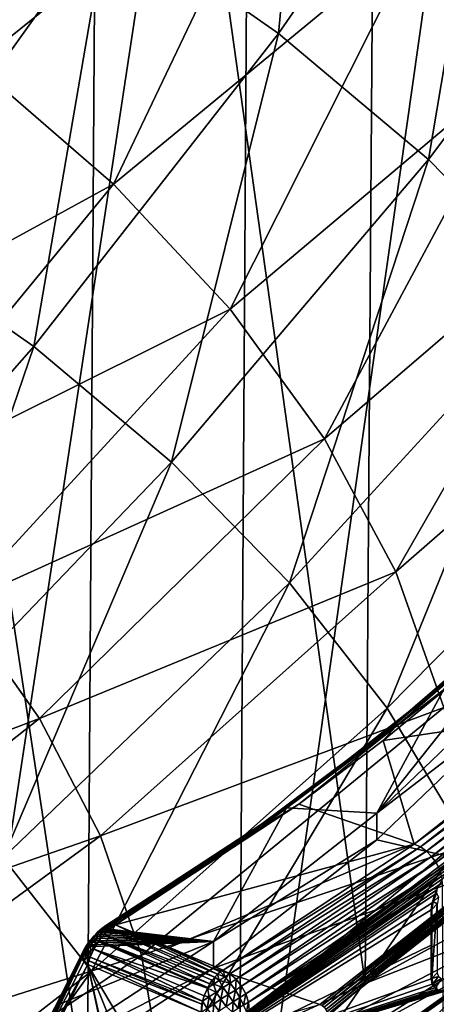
# Model space of a CAD drawing. Header units: metres. Extents: x -109 to 109, y -78 to 121.
# Tile 565 of 656: x 15.92 to 18.36, y -62.83 to -57.05. Entities that reach past the tile are written whole.
import ezdxf

# ---------------------------------------------------------------- set-up
doc = ezdxf.new("R2010")
doc.units = ezdxf.units.M
doc.layers.add('solid_508554_SW0001', color=7, linetype='CONTINUOUS')

msp = doc.modelspace()

# ---------------------------------------------------------------- linework, layer by layer
at = {"layer": 'solid_508554_SW0001'}
for points in [[(19.440199, -61.893547, 16.898468), (19.532137, -50.021473, 9.955032), (18.029377, -50.841457, 8.534774)], [(17.94449, -62.709686, 15.484874), (18.029377, -50.841457, 8.534774), (16.389404, -51.592838, 7.233348)], [(17.94449, -62.709686, 15.484874), (19.440199, -61.893547, 16.898468), (18.029377, -50.841457, 8.534774)], [(16.312239, -63.457523, 14.189579), (16.389404, -51.592838, 7.233348), (14.624696, -52.26989, 6.060658)], [(16.312239, -63.457523, 14.189579), (17.94449, -62.709686, 15.484874), (16.389404, -51.592838, 7.233348)], [(19.02648, -51.757244, 6.959062), (18.941591, -63.890049, 14.066255), (17.197317, -64.657623, 12.736771)], [(17.274378, -52.528263, 5.623614), (19.02648, -51.757244, 6.959062), (17.197317, -64.657623, 12.736771)], [(14.555856, -64.131386, 13.022421), (16.312239, -63.457523, 14.189579), (14.624696, -52.26989, 6.060658)], [(17.274378, -52.528263, 5.623614), (17.197317, -64.657623, 12.736771), (15.329108, -65.348488, 11.540165)], [(15.397811, -53.222214, 4.421658), (17.274378, -52.528263, 5.623614), (15.329108, -65.348488, 11.540165)], [(16.434734, -56.428356, 47.349472), (17.434929, -57.128788, 46.136292), (17.686653, -54.458786, 47.33749)], [(17.434929, -57.128788, 46.136292), (18.763037, -55.21257, 46.031895), (17.686653, -54.458786, 47.33749)], [(14.728119, -56.650333, 45.755959), (16.65177, -55.12495, 45.084232), (15.656813, -57.313519, 44.607296)], [(15.656813, -57.313519, 44.607296), (16.65177, -55.12495, 45.084232), (17.516611, -55.809147, 43.899166)], [(17.434929, -57.128788, 46.136292), (18.316025, -57.868122, 44.855724), (18.763037, -55.21257, 46.031895)], [(18.904879, -57.270119, 41.36869), (18.269255, -56.525734, 42.658005), (19.746634, -55.229622, 41.827587)], [(18.316025, -57.868122, 44.855724), (19.71125, -56.008224, 44.653782), (18.763037, -55.21257, 46.031895)], [(15.079955, -58.324715, 47.226742), (16.434734, -56.428356, 47.349472), (15.322273, -55.771618, 48.48698)], [(15.656813, -57.313519, 44.607296), (17.516611, -55.809147, 43.899166), (16.466398, -58.014637, 43.392918)], [(16.466398, -58.014637, 43.392918), (17.516611, -55.809147, 43.899166), (18.269255, -56.525734, 42.658005)], [(18.316025, -57.868122, 44.855724), (19.072004, -58.641312, 43.516521), (19.71125, -56.008224, 44.653782)], [(15.079955, -58.324715, 47.226742), (15.9977, -58.967403, 46.113567), (16.434734, -56.428356, 47.349472)], [(15.9977, -58.967403, 46.113567), (17.434929, -57.128788, 46.136292), (16.434734, -56.428356, 47.349472)], [(16.466398, -58.014637, 43.392918), (18.269255, -56.525734, 42.658005), (17.150715, -58.748363, 42.122066)], [(17.150715, -58.748363, 42.122066), (18.269255, -56.525734, 42.658005), (18.904879, -57.270119, 41.36869)], [(15.9977, -58.967403, 46.113567), (16.806164, -59.645794, 44.938564), (17.434929, -57.128788, 46.136292)], [(16.806164, -59.645794, 44.938564), (18.316025, -57.868122, 44.855724), (17.434929, -57.128788, 46.136292)], [(17.150715, -58.748363, 42.122066), (18.904879, -57.270119, 41.36869), (17.704557, -59.509117, 40.804405)], [(17.704557, -59.509117, 40.804405), (18.904879, -57.270119, 41.36869), (19.419413, -58.037533, 40.039486)], [(15.656813, -57.313519, 44.607296), (16.466398, -58.014637, 43.392918), (14.277027, -59.212219, 44.336834)], [(16.806164, -59.645794, 44.938564), (17.499825, -60.355247, 43.709755), (18.316025, -57.868122, 44.855724)], [(17.499825, -60.355247, 43.709755), (19.072004, -58.641312, 43.516521), (18.316025, -57.868122, 44.855724)], [(16.466398, -58.014637, 43.392918), (14.971098, -59.833443, 43.260845), (14.277027, -59.212219, 44.336834)], [(16.466398, -58.014637, 43.392918), (17.150715, -58.748363, 42.122066), (14.971098, -59.833443, 43.260845)], [(17.704557, -59.509117, 40.804405), (19.419413, -58.037533, 40.039486), (18.123714, -60.291103, 39.449963)], [(18.123714, -60.291103, 39.449963), (19.419413, -58.037533, 40.039486), (19.809559, -58.823067, 38.678905)], [(14.460345, -60.716915, 45.963863), (15.9977, -58.967403, 46.113567), (15.079955, -58.324715, 47.226742)], [(17.499825, -60.355247, 43.709755), (18.073944, -61.090916, 42.435535), (19.072004, -58.641312, 43.516521)], [(18.073944, -61.090916, 42.435535), (19.697702, -59.443077, 42.127827), (19.072004, -58.641312, 43.516521)], [(17.150715, -58.748363, 42.122066), (15.557302, -60.481857, 42.137756), (14.971098, -59.833443, 43.260845)], [(17.150715, -58.748363, 42.122066), (17.704557, -59.509117, 40.804405), (15.557302, -60.481857, 42.137756)], [(18.123714, -60.291103, 39.449963), (19.809559, -58.823067, 38.678905), (18.404993, -61.088379, 38.069042)], [(14.460345, -60.716915, 45.963863), (15.191117, -61.330112, 44.901775), (15.9977, -58.967403, 46.113567)], [(15.191117, -61.330112, 44.901775), (16.806164, -59.645794, 44.938564), (15.9977, -58.967403, 46.113567)], [(18.073944, -61.090916, 42.435535), (18.524599, -61.847782, 41.124611), (19.697702, -59.443077, 42.127827)], [(17.704557, -59.509117, 40.804405), (16.031416, -61.152794, 40.975662), (15.557302, -60.481857, 42.137756)], [(17.704557, -59.509117, 40.804405), (18.123714, -60.291103, 39.449963), (16.031416, -61.152794, 40.975662)], [(15.191117, -61.330112, 44.901775), (15.818118, -61.971386, 43.791054), (16.806164, -59.645794, 44.938564)], [(15.818118, -61.971386, 43.791054), (17.499825, -60.355247, 43.709755), (16.806164, -59.645794, 44.938564)], [(19.257671, -60.139748, 24.250376), (18.013329, -61.708157, 23.618336), (18.839952, -60.915432, 24.991379)], [(19.257671, -60.139748, 24.250376), (18.434221, -60.927044, 22.886744), (18.013329, -61.708157, 23.618336)], [(18.123714, -60.291103, 39.449963), (16.390022, -61.841415, 39.782932), (16.031416, -61.152794, 40.975662)], [(18.123714, -60.291103, 39.449963), (18.404993, -61.088379, 38.069042), (16.390022, -61.841415, 39.782932)], [(15.818118, -61.971386, 43.791054), (16.337065, -62.63636, 42.639282), (17.499825, -60.355247, 43.709755)], [(16.337065, -62.63636, 42.639282), (18.073944, -61.090916, 42.435535), (17.499825, -60.355247, 43.709755)], [(13.775939, -62.009163, 42.192997), (15.557302, -60.481857, 42.137756), (16.031416, -61.152794, 40.975662)], [(18.081642, -61.21545, 22.339861), (18.434221, -60.927044, 22.886744), (18.792994, -60.599403, 23.406887)], [(18.081642, -61.21545, 22.339861), (18.792994, -60.599403, 23.406887), (18.099873, -61.205177, 22.320818)], [(18.099873, -61.205177, 22.320818), (18.811941, -60.588505, 23.38892), (18.121756, -61.201885, 22.303183)], [(18.792994, -60.599403, 23.406887), (18.811941, -60.588505, 23.38892), (18.099873, -61.205177, 22.320818)], [(18.121756, -61.201885, 22.303183), (18.834684, -60.584473, 23.372578), (18.512678, -60.899727, 22.818581)], [(18.811941, -60.588505, 23.38892), (18.834684, -60.584473, 23.372578), (18.121756, -61.201885, 22.303183)], [(18.434221, -60.927044, 22.886744), (17.482317, -61.67725, 21.587345), (18.013329, -61.708157, 23.618336)], [(18.081642, -61.21545, 22.339861), (17.482317, -61.67725, 21.587345), (18.434221, -60.927044, 22.886744)], [(18.839952, -60.915432, 24.991379), (18.013329, -61.708157, 23.618336), (18.840124, -61.071129, 25.081699)], [(18.049009, -61.282532, 22.15554), (18.512678, -60.899727, 22.818581), (19.228197, -61.10516, 22.462759)], [(18.121756, -61.201885, 22.303183), (18.512678, -60.899727, 22.818581), (18.049009, -61.282532, 22.15554)], [(18.704838, -62.026371, 23.343596), (18.840124, -61.071129, 25.081699), (18.013329, -61.86404, 23.708336)], [(18.013329, -61.708157, 23.618336), (18.013329, -61.86404, 23.708336), (18.840124, -61.071129, 25.081699)], [(16.337065, -62.63636, 42.639282), (16.744415, -63.320492, 41.454334), (18.073944, -61.090916, 42.435535)], [(18.404993, -61.088379, 38.069042), (16.630539, -62.542767, 38.568161), (16.390022, -61.841415, 39.782932)], [(18.404993, -61.088379, 38.069042), (18.546196, -61.894909, 36.672203), (16.630539, -62.542767, 38.568161)], [(16.744415, -63.320492, 41.454334), (18.524599, -61.847782, 41.124611), (18.073944, -61.090916, 42.435535)], [(18.049009, -61.282532, 22.15554), (19.228197, -61.10516, 22.462759), (18.232224, -61.890022, 21.103336)], [(19.266531, -61.120518, 22.446075), (18.232224, -61.890022, 21.103336), (19.228197, -61.10516, 22.462759)], [(19.266531, -61.120518, 22.446075), (18.268576, -61.90694, 21.08395), (18.232224, -61.890022, 21.103336)], [(19.266531, -61.120518, 22.446075), (19.302963, -61.143703, 22.435179), (18.268576, -61.90694, 21.08395)], [(14.195765, -62.603275, 41.163967), (13.775939, -62.009163, 42.192997), (16.031416, -61.152794, 40.975662)], [(14.195765, -62.603275, 41.163967), (16.031416, -61.152794, 40.975662), (16.390022, -61.841415, 39.782932)], [(19.302963, -61.143703, 22.435179), (18.303122, -61.931614, 21.070477), (18.268576, -61.90694, 21.08395)], [(19.302963, -61.143703, 22.435179), (19.335688, -61.173569, 22.430609), (18.303122, -61.931614, 21.070477)], [(19.335688, -61.173569, 22.430609), (18.33415, -61.962814, 21.063593), (18.303122, -61.931614, 21.070477)], [(19.335688, -61.173569, 22.430609), (19.363081, -61.20863, 22.432592), (18.33415, -61.962814, 21.063593)], [(17.289633, -61.806381, 21.316336), (17.482317, -61.67725, 21.587345), (18.081642, -61.21545, 22.339861)], [(17.289633, -61.806381, 21.316336), (18.081642, -61.21545, 22.339861), (17.307066, -61.796703, 21.296261)], [(17.307066, -61.796703, 21.296261), (18.099873, -61.205177, 22.320818), (17.32799, -61.794128, 21.277388)], [(18.081642, -61.21545, 22.339861), (18.099873, -61.205177, 22.320818), (17.307066, -61.796703, 21.296261)], [(17.32799, -61.794128, 21.277388), (18.121756, -61.201885, 22.303183), (17.554306, -61.654861, 21.510651)], [(18.099873, -61.205177, 22.320818), (18.121756, -61.201885, 22.303183), (17.32799, -61.794128, 21.277388)], [(18.121756, -61.201885, 22.303183), (18.049009, -61.282532, 22.15554), (17.554306, -61.654861, 21.510651)], [(19.363081, -61.20863, 22.432592), (18.360125, -61.998993, 21.063641), (18.33415, -61.962814, 21.063593)], [(19.363081, -61.20863, 22.432592), (19.383785, -61.247147, 22.441031), (18.360125, -61.998993, 21.063641)], [(17.554306, -61.654861, 21.510651), (18.049009, -61.282532, 22.15554), (18.232224, -61.890022, 21.103336)], [(19.383785, -61.247147, 22.441031), (18.379759, -62.038357, 21.070616), (18.360125, -61.998993, 21.063641)], [(17.482317, -61.67725, 21.587345), (16.408592, -62.385143, 20.361237), (17.053596, -62.46246, 22.311848)], [(16.4205, -62.369564, 20.340879), (16.408592, -62.385143, 20.361237), (17.482317, -61.67725, 21.587345)], [(16.4205, -62.369564, 20.340879), (17.482317, -61.67725, 21.587345), (17.289633, -61.806381, 21.316336)], [(17.554306, -61.654861, 21.510651), (18.232224, -61.890022, 21.103336), (16.478418, -62.364033, 20.282328)], [(17.32799, -61.794128, 21.277388), (17.554306, -61.654861, 21.510651), (16.478418, -62.364033, 20.282328)], [(17.482317, -61.67725, 21.587345), (17.053596, -62.46246, 22.311848), (18.013329, -61.708157, 23.618336)], [(18.013329, -61.708157, 23.618336), (17.053596, -62.46246, 22.311848), (18.013329, -61.86404, 23.708336)], [(16.421946, -62.368359, 20.338804), (16.4205, -62.369564, 20.340879), (17.289633, -61.806381, 21.316336)], [(16.421946, -62.368359, 20.338804), (17.289633, -61.806381, 21.316336), (16.437056, -62.360451, 20.31982)], [(16.440828, -62.359478, 20.31566), (16.437056, -62.360451, 20.31982), (17.307066, -61.796703, 21.296261)], [(17.289633, -61.806381, 21.316336), (17.307066, -61.796703, 21.296261), (16.437056, -62.360451, 20.31982)], [(16.440828, -62.359478, 20.31566), (17.307066, -61.796703, 21.296261), (16.456926, -62.358559, 20.299767)], [(16.463364, -62.359447, 20.294138), (16.456926, -62.358559, 20.299767), (17.32799, -61.794128, 21.277388)], [(17.307066, -61.796703, 21.296261), (17.32799, -61.794128, 21.277388), (16.456926, -62.358559, 20.299767)], [(16.463364, -62.359447, 20.294138), (17.32799, -61.794128, 21.277388), (16.478418, -62.364033, 20.282328)], [(14.51331, -63.213047, 40.107807), (14.195765, -62.603275, 41.163967), (16.390022, -61.841415, 39.782932)], [(14.51331, -63.213047, 40.107807), (16.390022, -61.841415, 39.782932), (16.630539, -62.542767, 38.568161)], [(16.744415, -63.320492, 41.454334), (17.037382, -64.019104, 40.244301), (18.524599, -61.847782, 41.124611)], [(17.037382, -64.019104, 40.244301), (18.848715, -62.620667, 39.785931), (18.524599, -61.847782, 41.124611)], [(18.704838, -62.026371, 23.343596), (18.013329, -61.86404, 23.708336), (17.053362, -62.618511, 22.401556)], [(17.053596, -62.46246, 22.311848), (17.053362, -62.618511, 22.401556), (18.013329, -61.86404, 23.708336)], [(18.232224, -61.890022, 21.103336), (16.794039, -62.496876, 20.052233), (16.478418, -62.364033, 20.282328)], [(18.546196, -61.894909, 36.672203), (16.751232, -63.251785, 37.340099), (16.630539, -62.542767, 38.568161)], [(18.546196, -61.894909, 36.672203), (18.508961, -61.939335, 36.665405), (16.751232, -63.251785, 37.340099)], [(18.508961, -61.939335, 36.665405), (18.475719, -61.981636, 36.654873), (16.751232, -63.251785, 37.340099)], [(18.232224, -61.890022, 21.103336), (17.109613, -62.629749, 19.822092), (16.794039, -62.496876, 20.052233)], [(18.268576, -61.90694, 21.08395), (17.109613, -62.629749, 19.822092), (18.232224, -61.890022, 21.103336)], [(18.268576, -61.90694, 21.08395), (17.149132, -62.651878, 19.797134), (17.109613, -62.629749, 19.822092)], [(18.268576, -61.90694, 21.08395), (18.303122, -61.931614, 21.070477), (17.149132, -62.651878, 19.797134)], [(18.303122, -61.931614, 21.070477), (17.186184, -62.684296, 19.78047), (17.149132, -62.651878, 19.797134)], [(18.303122, -61.931614, 21.070477), (18.33415, -61.962814, 21.063593), (17.186184, -62.684296, 19.78047)], [(19.034279, -62.283001, 16.61525), (19.440199, -61.893547, 16.898468), (17.94449, -62.709686, 15.484874)], [(14.497938, -64.069733, 42.737797), (16.337065, -62.63636, 42.639282), (15.818118, -61.971386, 43.791054)], [(18.475719, -61.981636, 36.654873), (18.470203, -61.988949, 36.65263), (16.751232, -63.251785, 37.340099)], [(18.470203, -61.988949, 36.65263), (18.446211, -62.021904, 36.640949), (16.751232, -63.251785, 37.340099)], [(18.33415, -61.962814, 21.063593), (17.218065, -62.724724, 19.773371), (17.186184, -62.684296, 19.78047)], [(18.33415, -61.962814, 21.063593), (18.360125, -61.998993, 21.063641), (17.218065, -62.724724, 19.773371)], [(18.446211, -62.021904, 36.640949), (18.420544, -62.059696, 36.624191), (16.751232, -63.251785, 37.340099)], [(17.677504, -62.831738, 21.948658), (18.704838, -62.026371, 23.343596), (17.053362, -62.618511, 22.401556)], [(18.360125, -61.998993, 21.063641), (17.24262, -62.770435, 19.776314), (17.218065, -62.724724, 19.773371)], [(18.360125, -61.998993, 21.063641), (18.379759, -62.038357, 21.070616), (17.24262, -62.770435, 19.776314)], [(18.379759, -62.038357, 21.070616), (17.258196, -62.818344, 19.789103), (17.24262, -62.770435, 19.776314)], [(18.379759, -62.038357, 21.070616), (18.392075, -62.078957, 21.084171), (17.258196, -62.818344, 19.789103)], [(17.690651, -62.837887, 21.941553), (18.704838, -62.026371, 23.343596), (17.677504, -62.831738, 21.948658)], [(17.690651, -62.837887, 21.941553), (18.718748, -62.031921, 23.337528), (18.704838, -62.026371, 23.343596)], [(17.690651, -62.837887, 21.941553), (17.702648, -62.847992, 21.937662), (18.718748, -62.031921, 23.337528)], [(17.702648, -62.847992, 21.937662), (18.731443, -62.041477, 23.334585), (18.718748, -62.031921, 23.337528)], [(17.702648, -62.847992, 21.937662), (17.712242, -62.860992, 21.937391), (18.731443, -62.041477, 23.334585)], [(17.712242, -62.860992, 21.937391), (18.741596, -62.054043, 23.335072), (18.731443, -62.041477, 23.334585)], [(17.712242, -62.860992, 21.937391), (17.718431, -62.875534, 21.940771), (18.741596, -62.054043, 23.335072)], [(17.718431, -62.875534, 21.940771), (18.748144, -62.068302, 23.338938), (18.741596, -62.054043, 23.335072)], [(18.420544, -62.059696, 36.624191), (18.398518, -62.095001, 36.605015), (16.751232, -63.251785, 37.340099)], [(18.398518, -62.095001, 36.605015), (18.379942, -62.127842, 36.583729), (16.751232, -63.251785, 37.340099)], [(18.392075, -62.078957, 21.084171), (18.396463, -62.118774, 21.103638), (17.258196, -62.818344, 19.789103)], [(17.718431, -62.875534, 21.940771), (17.72057, -62.890095, 21.947445), (18.748144, -62.068302, 23.338938)], [(18.748144, -62.068302, 23.338938), (17.72057, -62.890095, 21.947445), (18.750406, -62.082764, 23.345781)], [(18.750406, -62.082764, 23.345781), (17.72057, -62.890095, 21.947445), (18.749451, -64.677437, 24.8419)], [(18.379942, -62.127842, 36.583729), (18.364626, -62.158276, 36.5606), (16.751232, -63.251785, 37.340099)], [(18.364626, -62.158276, 36.5606), (18.352383, -62.186382, 36.535843), (16.751232, -63.251785, 37.340099)], [(17.258196, -62.818344, 19.789103), (18.396463, -62.118774, 21.103638), (17.263735, -62.865166, 19.810846)], [(18.408419, -64.365997, 22.375349), (17.263735, -62.865166, 19.810846), (18.396463, -62.118774, 21.103638)], [(18.363083, -62.178165, 36.529629), (18.352383, -62.186382, 36.535843), (18.364626, -62.158276, 36.5606)], [(18.352383, -62.186382, 36.535843), (18.336447, -62.235947, 36.482109), (16.751232, -63.251785, 37.340099)], [(18.231358, -63.92461, 18.379013), (19.378872, -62.199867, 17.134745), (17.88788, -63.013432, 15.725611)], [(19.034279, -62.283001, 16.61525), (17.88788, -63.013432, 15.725611), (19.378872, -62.199867, 17.134745)], [(18.231358, -63.92461, 18.379013), (19.526442, -63.122643, 19.768057), (19.378872, -62.199867, 17.134745)], [(18.342766, -62.229694, 36.481094), (18.336447, -62.235947, 36.482109), (18.352383, -62.186382, 36.535843)], [(18.363083, -62.178165, 36.529629), (18.342766, -62.229694, 36.481094), (18.352383, -62.186382, 36.535843)], [(18.374754, -62.200329, 36.450836), (18.342766, -62.229694, 36.481094), (18.363083, -62.178165, 36.529629)], [(18.374754, -62.200329, 36.450836), (18.368752, -62.238422, 36.400074), (18.342766, -62.229694, 36.481094)], [(18.336447, -62.235947, 36.482109), (18.331244, -62.276989, 36.423401), (16.751232, -63.251785, 37.340099)], [(18.331244, -62.276989, 36.423401), (18.331173, -62.483059, 36.074612), (16.751232, -63.251785, 37.340099)], [(19.034279, -62.283001, 16.61525), (17.545015, -63.059937, 15.269559), (17.88788, -63.013432, 15.725611)], [(19.034279, -62.283001, 16.61525), (17.94449, -62.709686, 15.484874), (17.545015, -63.059937, 15.269559)], [(18.335487, -62.273647, 36.421379), (18.331244, -62.682087, 35.721752), (18.331173, -62.483059, 36.074612)], [(18.335487, -62.273647, 36.421379), (18.331173, -62.483059, 36.074612), (18.331244, -62.276989, 36.423401)], [(18.335487, -62.273647, 36.421379), (18.331244, -62.276989, 36.423401), (18.336447, -62.235947, 36.482109)], [(18.335487, -62.678665, 35.719872), (18.331244, -62.682087, 35.721752), (18.335487, -62.273647, 36.421379)], [(18.342766, -62.229694, 36.481094), (18.335487, -62.273647, 36.421379), (18.336447, -62.235947, 36.482109)], [(18.366673, -62.24128, 36.401806), (18.335487, -62.273647, 36.421379), (18.342766, -62.229694, 36.481094)], [(18.335487, -62.678665, 35.719872), (18.335487, -62.273647, 36.421379), (18.366673, -62.24128, 36.401806)], [(18.366673, -62.645527, 35.70163), (18.335487, -62.678665, 35.719872), (18.366673, -62.24128, 36.401806)], [(18.368752, -62.238422, 36.400074), (18.366673, -62.24128, 36.401806), (18.342766, -62.229694, 36.481094)], [(16.372396, -62.407448, 20.307842), (16.389017, -62.399048, 20.345453), (16.397802, -62.385323, 20.318922)], [(16.372396, -62.407448, 20.307842), (16.397802, -62.385323, 20.318922), (16.380074, -62.407364, 20.277641)], [(16.372396, -62.407448, 20.307842), (16.378237, -62.408215, 20.340223), (16.389017, -62.399048, 20.345453)], [(16.389017, -62.399048, 20.345453), (16.378237, -62.408215, 20.340223), (17.053596, -62.46246, 22.311848)], [(16.380074, -62.407364, 20.277641), (16.41114, -62.380329, 20.291208), (16.393679, -62.414345, 20.250488)], [(16.397802, -62.385323, 20.318922), (16.41114, -62.380329, 20.291208), (16.380074, -62.407364, 20.277641)], [(16.397802, -62.385323, 20.318922), (16.389017, -62.399048, 20.345453), (16.399212, -62.391323, 20.352564)], [(16.399212, -62.391323, 20.352564), (16.389017, -62.399048, 20.345453), (17.053596, -62.46246, 22.311848)], [(16.41114, -62.380329, 20.291208), (16.429258, -62.383396, 20.266043), (16.393679, -62.414345, 20.250488)], [(16.393679, -62.414345, 20.250488), (16.429258, -62.383396, 20.266043), (16.41082, -62.422173, 20.233295)], [(16.397802, -62.385323, 20.318922), (16.4205, -62.369564, 20.340879), (16.421946, -62.368359, 20.338804)], [(16.397802, -62.385323, 20.318922), (16.421946, -62.368359, 20.338804), (16.41114, -62.380329, 20.291208)], [(16.397802, -62.385323, 20.318922), (16.408592, -62.385143, 20.361237), (16.4205, -62.369564, 20.340879)], [(16.397802, -62.385323, 20.318922), (16.399212, -62.391323, 20.352564), (16.408592, -62.385143, 20.361237)], [(16.408592, -62.385143, 20.361237), (16.399212, -62.391323, 20.352564), (17.053596, -62.46246, 22.311848)], [(16.429258, -62.383396, 20.266043), (16.444767, -62.388653, 20.252768), (16.41082, -62.422173, 20.233295)], [(16.41082, -62.422173, 20.233295), (16.444767, -62.388653, 20.252768), (17.061262, -62.67112, 19.779678)], [(16.41114, -62.380329, 20.291208), (16.437056, -62.360451, 20.31982), (16.440828, -62.359478, 20.31566)], [(16.41114, -62.380329, 20.291208), (16.440828, -62.359478, 20.31566), (16.429258, -62.383396, 20.266043)], [(16.41114, -62.380329, 20.291208), (16.421946, -62.368359, 20.338804), (16.437056, -62.360451, 20.31982)], [(16.429258, -62.383396, 20.266043), (16.456926, -62.358559, 20.299767), (16.463364, -62.359447, 20.294138)], [(16.429258, -62.383396, 20.266043), (16.440828, -62.359478, 20.31566), (16.456926, -62.358559, 20.299767)], [(16.429258, -62.383396, 20.266043), (16.463364, -62.359447, 20.294138), (16.444767, -62.388653, 20.252768)], [(16.463364, -62.359447, 20.294138), (16.478418, -62.364033, 20.282328), (16.444767, -62.388653, 20.252768)], [(16.444767, -62.388653, 20.252768), (16.478418, -62.364033, 20.282328), (17.076996, -62.654758, 19.791805)], [(16.444767, -62.388653, 20.252768), (17.076996, -62.654758, 19.791805), (17.061262, -62.67112, 19.779678)], [(17.093159, -62.640938, 19.805988), (16.478418, -62.364033, 20.282328), (16.794039, -62.496876, 20.052233)], [(17.093159, -62.640938, 19.805988), (17.076996, -62.654758, 19.791805), (16.478418, -62.364033, 20.282328)], [(16.325756, -62.459145, 20.312786), (16.323839, -62.469612, 20.283499), (16.301924, -62.500477, 20.300722)], [(16.307335, -62.485104, 20.327286), (16.325756, -62.459145, 20.312786), (16.301924, -62.500477, 20.300722)], [(16.307335, -62.485104, 20.327286), (16.324991, -62.468781, 20.349228), (16.334621, -62.455509, 20.342348)], [(16.307335, -62.485104, 20.327286), (16.334621, -62.455509, 20.342348), (16.325756, -62.459145, 20.312786)], [(16.34783, -62.432709, 20.305973), (16.350313, -62.437939, 20.275354), (16.323839, -62.469612, 20.283499)], [(16.325756, -62.459145, 20.312786), (16.34783, -62.432709, 20.305973), (16.323839, -62.469612, 20.283499)], [(16.323839, -62.469612, 20.283499), (16.350313, -62.437939, 20.275354), (16.329796, -62.484997, 20.257061)], [(16.334621, -62.455509, 20.342348), (16.324991, -62.468781, 20.349228), (17.053596, -62.46246, 22.311848)], [(16.325756, -62.459145, 20.312786), (16.345098, -62.44249, 20.338066), (16.34783, -62.432709, 20.305973)], [(16.325756, -62.459145, 20.312786), (16.334621, -62.455509, 20.342348), (16.345098, -62.44249, 20.338066)], [(16.350313, -62.437939, 20.275354), (16.359779, -62.449146, 20.247862), (16.329796, -62.484997, 20.257061)], [(16.329796, -62.484997, 20.257061), (16.359779, -62.449146, 20.247862), (16.355677, -62.487995, 20.230555)], [(16.345098, -62.44249, 20.338066), (16.334621, -62.455509, 20.342348), (17.053596, -62.46246, 22.311848)], [(16.356045, -62.430107, 20.336363), (16.345098, -62.44249, 20.338066), (17.053596, -62.46246, 22.311848)], [(16.34783, -62.432709, 20.305973), (16.345098, -62.44249, 20.338066), (16.356045, -62.430107, 20.336363)], [(16.34783, -62.432709, 20.305973), (16.367165, -62.418625, 20.337133), (16.372396, -62.407448, 20.307842)], [(16.34783, -62.432709, 20.305973), (16.372396, -62.407448, 20.307842), (16.350313, -62.437939, 20.275354)], [(16.34783, -62.432709, 20.305973), (16.356045, -62.430107, 20.336363), (16.367165, -62.418625, 20.337133)], [(16.350313, -62.437939, 20.275354), (16.380074, -62.407364, 20.277641), (16.359779, -62.449146, 20.247862)], [(16.372396, -62.407448, 20.307842), (16.380074, -62.407364, 20.277641), (16.350313, -62.437939, 20.275354)], [(16.359779, -62.449146, 20.247862), (16.382832, -62.45689, 20.225719), (16.355677, -62.487995, 20.230555)], [(16.355677, -62.487995, 20.230555), (16.382832, -62.45689, 20.225719), (16.378765, -62.462555, 20.225368)], [(16.367165, -62.418625, 20.337133), (16.356045, -62.430107, 20.336363), (17.053596, -62.46246, 22.311848)], [(16.380074, -62.407364, 20.277641), (16.393679, -62.414345, 20.250488), (16.359779, -62.449146, 20.247862)], [(16.359779, -62.449146, 20.247862), (16.393679, -62.414345, 20.250488), (16.382832, -62.45689, 20.225719)], [(16.372396, -62.407448, 20.307842), (16.367165, -62.418625, 20.337133), (16.378237, -62.408215, 20.340223)], [(16.378237, -62.408215, 20.340223), (16.367165, -62.418625, 20.337133), (17.053596, -62.46246, 22.311848)], [(16.378765, -62.462555, 20.225368), (16.382832, -62.45689, 20.225719), (17.01926, -62.733139, 19.757891)], [(16.393679, -62.414345, 20.250488), (16.41082, -62.422173, 20.233295), (16.382832, -62.45689, 20.225719)], [(16.382832, -62.45689, 20.225719), (16.41082, -62.422173, 20.233295), (17.032074, -62.710678, 19.762491)], [(16.382832, -62.45689, 20.225719), (17.032074, -62.710678, 19.762491), (17.01926, -62.733139, 19.757891)], [(16.41082, -62.422173, 20.233295), (17.046188, -62.689854, 19.769823), (17.032074, -62.710678, 19.762491)], [(16.41082, -62.422173, 20.233295), (17.061262, -62.67112, 19.779678), (17.046188, -62.689854, 19.769823)], [(15.945216, -63.20393, 21.034891), (16.293394, -62.509224, 20.34832), (16.285418, -62.529022, 20.325613)], [(15.945216, -63.20393, 21.034891), (15.952346, -63.186424, 21.059521), (16.293394, -62.509224, 20.34832)], [(15.952346, -63.186424, 21.059521), (15.968169, -63.172569, 21.0819), (16.293394, -62.509224, 20.34832)], [(17.053596, -62.46246, 22.311848), (15.968169, -63.172569, 21.0819), (17.053362, -62.618511, 22.401556)], [(16.138491, -62.834148, 20.726587), (15.968169, -63.172569, 21.0819), (17.053596, -62.46246, 22.311848)], [(16.293394, -62.509224, 20.34832), (15.968169, -63.172569, 21.0819), (16.138491, -62.834148, 20.726587)], [(16.309626, -62.494408, 20.370239), (16.138491, -62.834148, 20.726587), (17.053596, -62.46246, 22.311848)], [(16.293394, -62.509224, 20.34832), (16.138491, -62.834148, 20.726587), (16.309626, -62.494408, 20.370239)], [(16.307335, -62.485104, 20.327286), (16.301924, -62.500477, 20.300722), (16.285418, -62.529022, 20.325613)], [(16.293394, -62.509224, 20.34832), (16.307335, -62.485104, 20.327286), (16.285418, -62.529022, 20.325613)], [(16.285418, -62.529022, 20.325613), (16.301924, -62.500477, 20.300722), (16.286551, -62.55183, 20.304411)], [(16.301924, -62.500477, 20.300722), (16.305099, -62.51976, 20.276451), (16.286551, -62.55183, 20.304411)], [(16.293394, -62.509224, 20.34832), (16.309626, -62.494408, 20.370239), (16.316545, -62.481907, 20.358612)], [(16.293394, -62.509224, 20.34832), (16.316545, -62.481907, 20.358612), (16.307335, -62.485104, 20.327286)], [(16.301924, -62.500477, 20.300722), (16.323839, -62.469612, 20.283499), (16.305099, -62.51976, 20.276451)], [(16.323839, -62.469612, 20.283499), (16.329796, -62.484997, 20.257061), (16.305099, -62.51976, 20.276451)], [(16.305099, -62.51976, 20.276451), (16.329796, -62.484997, 20.257061), (16.331905, -62.518696, 20.243004)], [(16.307335, -62.485104, 20.327286), (16.316545, -62.481907, 20.358612), (16.324991, -62.468781, 20.349228)], [(16.316545, -62.481907, 20.358612), (16.309626, -62.494408, 20.370239), (17.053596, -62.46246, 22.311848)], [(16.324991, -62.468781, 20.349228), (16.316545, -62.481907, 20.358612), (17.053596, -62.46246, 22.311848)], [(16.328882, -62.553391, 20.246431), (16.350765, -62.507298, 20.229753), (16.989424, -62.811966, 19.762487)], [(16.331905, -62.518696, 20.243004), (16.350765, -62.507298, 20.229753), (16.328882, -62.553391, 20.246431)], [(16.329796, -62.484997, 20.257061), (16.355677, -62.487995, 20.230555), (16.331905, -62.518696, 20.243004)], [(16.331905, -62.518696, 20.243004), (16.355677, -62.487995, 20.230555), (16.350765, -62.507298, 20.229753)], [(16.350765, -62.507298, 20.229753), (16.378765, -62.462555, 20.225368), (17.017893, -62.735786, 19.757544)], [(16.355677, -62.487995, 20.230555), (16.378765, -62.462555, 20.225368), (16.350765, -62.507298, 20.229753)], [(16.350765, -62.507298, 20.229753), (16.998564, -62.781097, 19.757198), (16.989424, -62.811966, 19.762487)], [(16.350765, -62.507298, 20.229753), (17.017893, -62.735786, 19.757544), (16.998564, -62.781097, 19.757198)], [(16.378765, -62.462555, 20.225368), (17.01926, -62.733139, 19.757891), (17.017893, -62.735786, 19.757544)], [(18.331173, -62.483059, 36.074612), (18.331244, -62.682087, 35.721752), (16.751232, -63.251785, 37.340099)], [(16.794039, -62.496876, 20.052233), (17.109613, -62.629749, 19.822092), (17.093159, -62.640938, 19.805988)], [(14.726287, -63.834087, 39.032135), (14.51331, -63.213047, 40.107807), (16.630539, -62.542767, 38.568161)], [(14.726287, -63.834087, 39.032135), (16.630539, -62.542767, 38.568161), (16.751232, -63.251785, 37.340099)], [(15.94772, -63.223694, 21.01008), (15.945216, -63.20393, 21.034891), (16.285418, -62.529022, 20.325613)], [(15.94772, -63.223694, 21.01008), (16.285418, -62.529022, 20.325613), (16.286551, -62.55183, 20.304411)], [(15.959798, -63.243446, 20.987991), (15.94772, -63.223694, 21.01008), (16.286551, -62.55183, 20.304411)], [(15.959798, -63.243446, 20.987991), (16.286551, -62.55183, 20.304411), (16.296682, -62.575436, 20.28677)], [(15.959798, -63.243446, 20.987991), (16.296682, -62.575436, 20.28677), (16.314808, -62.597527, 20.274414)], [(16.286551, -62.55183, 20.304411), (16.305099, -62.51976, 20.276451), (16.296682, -62.575436, 20.28677)], [(16.305099, -62.51976, 20.276451), (16.312105, -62.548111, 20.262037), (16.296682, -62.575436, 20.28677)], [(16.296682, -62.575436, 20.28677), (16.312105, -62.548111, 20.262037), (16.314808, -62.597527, 20.274414)], [(16.305099, -62.51976, 20.276451), (16.331905, -62.518696, 20.243004), (16.312105, -62.548111, 20.262037)], [(16.312105, -62.548111, 20.262037), (16.331905, -62.518696, 20.243004), (16.328882, -62.553391, 20.246431)], [(16.312105, -62.548111, 20.262037), (16.320784, -62.575912, 20.259109), (16.314808, -62.597527, 20.274414)], [(16.312105, -62.548111, 20.262037), (16.328882, -62.553391, 20.246431), (16.320784, -62.575912, 20.259109)], [(16.320784, -62.575912, 20.259109), (16.328882, -62.553391, 20.246431), (16.985466, -62.830418, 19.767712)], [(16.328882, -62.553391, 20.246431), (16.989424, -62.811966, 19.762487), (16.985466, -62.830418, 19.767712)], [(15.959798, -63.243446, 20.987991), (16.314808, -62.597527, 20.274414), (15.980406, -63.261372, 20.970682)], [(17.677504, -62.831738, 21.948658), (17.053362, -62.618511, 22.401556), (15.967167, -63.329056, 21.17086)], [(15.968169, -63.172569, 21.0819), (15.967167, -63.329056, 21.17086), (17.053362, -62.618511, 22.401556)], [(15.980406, -63.261372, 20.970682), (16.314808, -62.597527, 20.274414), (16.528585, -63.596741, 20.629704)], [(16.320784, -62.575912, 20.259109), (16.980793, -62.877934, 19.788736), (16.314808, -62.597527, 20.274414)], [(16.314808, -62.597527, 20.274414), (16.54159, -63.611481, 20.625429), (16.528585, -63.596741, 20.629704)], [(16.314808, -62.597527, 20.274414), (16.982544, -64.251221, 20.55916), (16.54159, -63.611481, 20.625429)], [(16.314808, -62.597527, 20.274414), (16.980793, -62.877934, 19.788736), (16.982544, -64.251221, 20.55916)], [(16.320784, -62.575912, 20.259109), (16.985466, -62.830418, 19.767712), (16.980793, -62.877934, 19.788736)], [(17.037382, -64.019104, 40.244301), (17.213966, -64.727425, 39.017452), (18.848715, -62.620667, 39.785931)], [(17.120077, -62.669762, 19.773264), (17.093159, -62.640938, 19.805988), (17.109613, -62.629749, 19.822092)], [(17.120077, -62.669762, 19.773264), (17.109613, -62.629749, 19.822092), (17.149132, -62.651878, 19.797134)], [(17.213966, -64.727425, 39.017452), (19.044073, -63.404297, 38.428646), (18.848715, -62.620667, 39.785931)], [(14.497938, -64.069733, 42.737797), (14.85943, -64.676849, 41.686241), (16.337065, -62.63636, 42.639282)], [(14.85943, -64.676849, 41.686241), (16.744415, -63.320492, 41.454334), (16.337065, -62.63636, 42.639282)], [(18.331244, -62.682087, 35.721752), (18.336424, -62.712337, 35.657024), (16.751232, -63.251785, 37.340099)], [(17.052608, -62.712955, 19.752827), (17.032074, -62.710678, 19.762491), (17.046188, -62.689854, 19.769823)], [(17.052608, -62.712955, 19.752827), (17.046188, -62.689854, 19.769823), (17.061262, -62.67112, 19.779678)], [(17.052608, -62.712955, 19.752827), (17.061262, -62.67112, 19.779678), (17.087273, -62.690517, 19.758205)], [(17.052608, -62.712955, 19.752827), (17.087273, -62.690517, 19.758205), (17.110708, -62.731548, 19.735277)], [(17.087273, -62.690517, 19.758205), (17.061262, -62.67112, 19.779678), (17.076996, -62.654758, 19.791805)], [(17.120077, -62.669762, 19.773264), (17.076996, -62.654758, 19.791805), (17.093159, -62.640938, 19.805988)], [(17.087273, -62.690517, 19.758205), (17.076996, -62.654758, 19.791805), (17.120077, -62.669762, 19.773264)], [(17.087273, -62.690517, 19.758205), (17.120077, -62.669762, 19.773264), (17.150805, -62.706097, 19.752028)], [(17.087273, -62.690517, 19.758205), (17.150805, -62.706097, 19.752028), (17.110708, -62.731548, 19.735277)], [(17.120077, -62.669762, 19.773264), (17.149132, -62.651878, 19.797134), (17.150805, -62.706097, 19.752028)], [(17.150805, -62.706097, 19.752028), (17.149132, -62.651878, 19.797134), (17.186184, -62.684296, 19.78047)], [(17.150805, -62.706097, 19.752028), (17.186184, -62.684296, 19.78047), (17.181686, -62.747139, 19.744076)], [(17.181686, -62.747139, 19.744076), (17.186184, -62.684296, 19.78047), (17.218065, -62.724724, 19.773371)], [(18.342772, -62.708408, 35.651924), (18.331244, -62.682087, 35.721752), (18.335487, -62.678665, 35.719872)], [(18.342772, -62.708408, 35.651924), (18.336424, -62.712337, 35.657024), (18.331244, -62.682087, 35.721752)], [(18.374758, -62.667519, 35.641624), (18.335487, -62.678665, 35.719872), (18.366673, -62.645527, 35.70163)], [(18.374758, -62.667519, 35.641624), (18.342772, -62.708408, 35.651924), (18.335487, -62.678665, 35.719872)], [(18.374758, -62.667519, 35.641624), (18.39159, -62.680096, 35.581573), (18.342772, -62.708408, 35.651924)], [(18.39159, -62.680096, 35.581573), (18.363096, -62.724674, 35.583019), (18.342772, -62.708408, 35.651924)], [(17.545015, -63.059937, 15.269559), (17.94449, -62.709686, 15.484874), (16.312239, -63.457523, 14.189579)], [(18.5462, -62.706512, 35.266457), (16.630539, -64.672386, 34.879543), (16.751232, -63.963367, 36.107601)], [(18.5462, -62.706512, 35.266457), (18.404993, -63.512951, 33.869564), (16.630539, -64.672386, 34.879543)], [(18.508944, -62.722847, 35.308353), (18.5462, -62.706512, 35.266457), (16.751232, -63.963367, 36.107601)], [(18.336424, -62.712337, 35.657024), (18.352346, -62.734131, 35.587189), (16.751232, -63.251785, 37.340099)], [(18.475685, -62.734879, 35.350285), (18.508944, -62.722847, 35.308353), (16.751232, -63.963367, 36.107601)], [(18.352346, -62.734131, 35.587189), (18.364582, -62.741524, 35.550468), (16.751232, -63.251785, 37.340099)], [(18.475685, -62.734879, 35.350285), (16.751232, -63.963367, 36.107601), (16.751232, -63.251785, 37.340099)], [(18.470205, -62.736584, 35.357689), (18.475685, -62.734879, 35.350285), (16.751232, -63.251785, 37.340099)], [(18.446173, -62.742954, 35.392124), (18.470205, -62.736584, 35.357689), (16.751232, -63.251785, 37.340099)], [(18.364582, -62.741524, 35.550468), (18.379896, -62.746349, 35.512527), (16.751232, -63.251785, 37.340099)], [(18.420504, -62.747334, 35.433247), (18.446173, -62.742954, 35.392124), (16.751232, -63.251785, 37.340099)], [(18.379896, -62.746349, 35.512527), (18.398474, -62.748371, 35.473423), (16.751232, -63.251785, 37.340099)], [(18.398474, -62.748371, 35.473423), (18.420504, -62.747334, 35.433247), (16.751232, -63.251785, 37.340099)], [(17.027393, -62.786343, 19.740532), (16.998564, -62.781097, 19.757198), (17.017893, -62.735786, 19.757544)], [(17.032074, -62.710678, 19.762491), (17.017893, -62.735786, 19.757544), (17.01926, -62.733139, 19.757891)], [(17.052608, -62.712955, 19.752827), (17.017893, -62.735786, 19.757544), (17.032074, -62.710678, 19.762491)], [(17.052608, -62.712955, 19.752827), (17.068619, -62.758915, 19.731358), (17.017893, -62.735786, 19.757544)], [(17.027393, -62.786343, 19.740532), (17.017893, -62.735786, 19.757544), (17.068619, -62.758915, 19.731358)], [(17.052608, -62.712955, 19.752827), (17.110708, -62.731548, 19.735277), (17.068619, -62.758915, 19.731358)], [(17.068619, -62.758915, 19.731358), (17.110708, -62.731548, 19.735277), (17.097174, -62.801437, 19.722486)], [(17.110708, -62.731548, 19.735277), (17.140467, -62.773296, 19.726725), (17.097174, -62.801437, 19.722486)], [(17.110708, -62.731548, 19.735277), (17.150805, -62.706097, 19.752028), (17.140467, -62.773296, 19.726725)], [(17.150805, -62.706097, 19.752028), (17.181686, -62.747139, 19.744076), (17.140467, -62.773296, 19.726725)], [(17.168665, -62.816711, 19.731506), (17.140467, -62.773296, 19.726725), (17.181686, -62.747139, 19.744076)], [(17.207939, -62.791801, 19.748289), (17.168665, -62.816711, 19.731506), (17.181686, -62.747139, 19.744076)], [(17.207939, -62.791801, 19.748289), (17.181686, -62.747139, 19.744076), (17.218065, -62.724724, 19.773371)], [(17.207939, -62.791801, 19.748289), (17.218065, -62.724724, 19.773371), (17.24262, -62.770435, 19.776314)], [(18.342772, -62.708408, 35.651924), (18.352346, -62.734131, 35.587189), (18.336424, -62.712337, 35.657024)], [(18.342772, -62.708408, 35.651924), (18.363096, -62.724674, 35.583019), (18.352346, -62.734131, 35.587189)], [(18.363096, -62.724674, 35.583019), (18.364582, -62.741524, 35.550468), (18.352346, -62.734131, 35.587189)], [(17.027393, -62.786343, 19.740532), (16.989424, -62.811966, 19.762487), (16.998564, -62.781097, 19.757198)], [(17.027393, -62.786343, 19.740532), (17.01593, -62.85611, 19.753576), (16.989424, -62.811966, 19.762487)], [(17.027393, -62.786343, 19.740532), (17.05471, -62.829674, 19.731642), (17.01593, -62.85611, 19.753576)], [(17.027393, -62.786343, 19.740532), (17.068619, -62.758915, 19.731358), (17.05471, -62.829674, 19.731642)], [(17.068619, -62.758915, 19.731358), (17.097174, -62.801437, 19.722486), (17.05471, -62.829674, 19.731642)], [(17.086752, -62.870518, 19.735243), (17.05471, -62.829674, 19.731642), (17.097174, -62.801437, 19.722486)], [(17.127369, -62.843536, 19.72706), (17.086752, -62.870518, 19.735243), (17.097174, -62.801437, 19.722486)], [(17.127369, -62.843536, 19.72706), (17.097174, -62.801437, 19.722486), (17.140467, -62.773296, 19.726725)], [(17.168665, -62.816711, 19.731506), (17.127369, -62.843536, 19.72706), (17.140467, -62.773296, 19.726725)], [(17.197826, -62.856026, 19.750624), (17.168665, -62.816711, 19.731506), (17.207939, -62.791801, 19.748289)], [(17.229822, -62.8358, 19.765661), (17.197826, -62.856026, 19.750624), (17.207939, -62.791801, 19.748289)], [(17.229822, -62.8358, 19.765661), (17.207939, -62.791801, 19.748289), (17.24262, -62.770435, 19.776314)], [(17.229822, -62.8358, 19.765661), (17.24262, -62.770435, 19.776314), (17.258196, -62.818344, 19.789103)], [(16.983404, -62.879002, 19.786858), (16.980793, -62.877934, 19.788736), (16.985466, -62.830418, 19.767712)], [(16.983404, -62.879002, 19.786858), (16.985466, -62.830418, 19.767712), (16.989424, -62.811966, 19.762487)], [(17.01593, -62.85611, 19.753576), (16.983404, -62.879002, 19.786858), (16.989424, -62.811966, 19.762487)], [(17.049278, -62.896317, 19.755829), (17.01593, -62.85611, 19.753576), (17.05471, -62.829674, 19.731642)], [(17.086752, -62.870518, 19.735243), (17.049278, -62.896317, 19.755829), (17.05471, -62.829674, 19.731642)], [(17.163969, -62.877914, 19.744818), (17.127369, -62.843536, 19.72706), (17.168665, -62.816711, 19.731506)], [(17.197826, -62.856026, 19.750624), (17.163969, -62.877914, 19.744818), (17.168665, -62.816711, 19.731506)], [(17.246531, -62.874149, 19.794874), (17.229822, -62.8358, 19.765661), (17.258196, -62.818344, 19.789103)], [(17.246531, -62.874149, 19.794874), (17.258196, -62.818344, 19.789103), (17.263735, -62.865166, 19.810846)]]:
    msp.add_3dface(points, dxfattribs=at)

doc.saveas('drawing.dxf')
